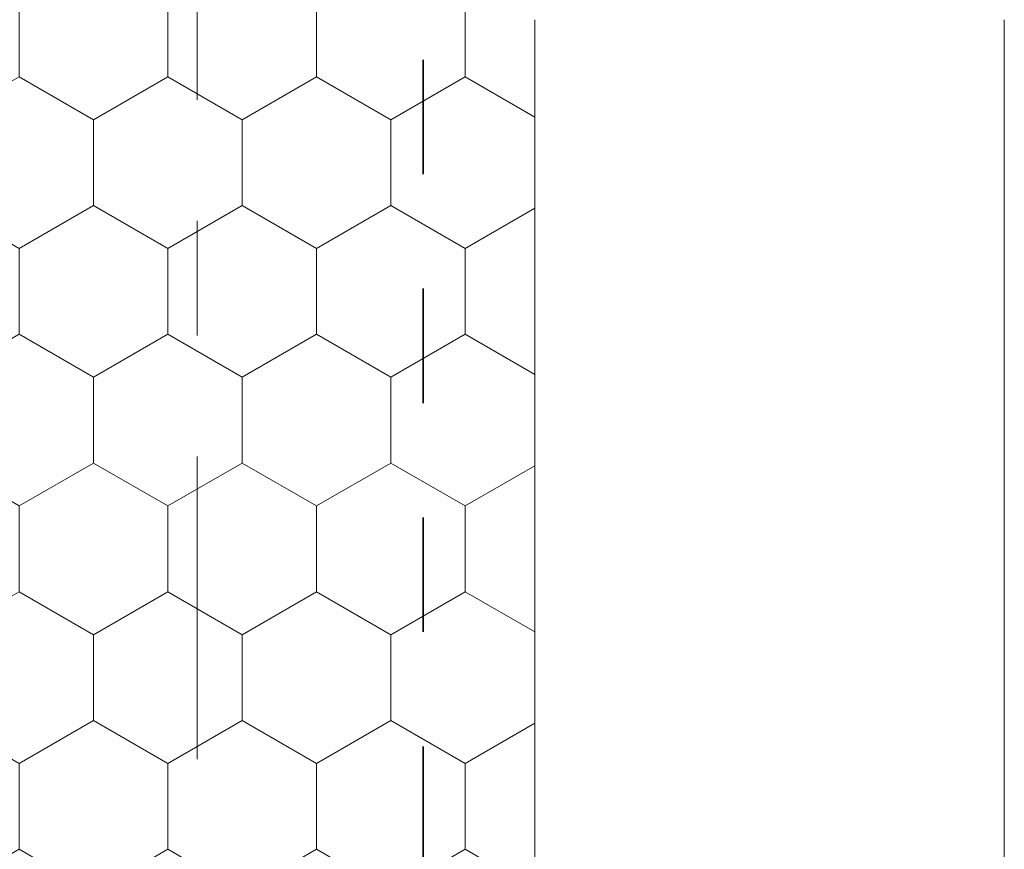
# Model space of a CAD drawing. Header units: metres. Extents: x -3.6 to 85.2, y -11 to 16.8.
# Tile 473 of 508: x 61.6 to 62.4, y 7.2 to 7.9. Entities that reach past the tile are written whole.
import ezdxf

# ---------------------------------------------------------------- set-up
doc = ezdxf.new("R2010")
doc.units = ezdxf.units.M
doc.header["$MEASUREMENT"] = 0
for name, pattern in [('Achse', [0.2, 0.1, -0.05, 0, -0.05]), ('Punktlinie weit', [0.06, 0.01, -0.05]), ('Strichlinie doppelt', [0.546806, 0.264583, -0.105833, 0.070556, -0.105833])]:
    doc.linetypes.add(name, pattern=pattern)
for name, color, linetype in [('451 - Universal.Achsen Raster', 7, 'Continuous'), ('604 - Struktur.Wand Aussen', 7, 'Continuous'), ('Neubau_651 - Abdeckung.Decke abgehängt_ bekleidet', 7, 'Continuous')]:
    doc.layers.add(name, color=color, linetype=linetype)

msp = doc.modelspace()

# ---------------------------------------------------------------- hatches: boundary and pattern name
at = {"layer": 'Neubau_651 - Abdeckung.Decke abgehängt_ bekleidet', "linetype": 'Continuous', "lineweight": 13, "true_color": 0xffbfbf}
h = msp.add_hatch(dxfattribs=at)
h.set_pattern_fill('sechseckig_0001', color=254, style=0, pattern_type=2)
h.set_pattern_definition([(90, (0, 0), (-0.12990375, 0), [0.075, -0.15]), (90, (-0.06495, 0.1125), (-0.12990375, 0), [0.075, -0.15]), (150, (5e-18, 0.075), (0.06495188, 0.11249995), [0.075, -0.15]), (150, (-0.1299, 0.075), (0.06495188, 0.11249995), [0.075, -0.15]), (210, (0, 0), (-0.06495187, 0.11249995), [0.075, -0.15]), (210, (-0.1299, 8e-18), (-0.06495187, 0.11249995), [0.075, -0.15])])
h.paths.add_polyline_path([(55.48999, 6.13498), (55.48999, 6.00998), (61.87999, 6.00998), (62.02503, 6.00998), (62.02503, 8.08998), (61.87999, 8.08998), (55.48999, 8.08998)])
h.paths.add_polyline_path([(58.40753, 7.38998), (59.10753, 7.38998), (59.10753, 6.70998), (58.40753, 6.70998)], flags=0)

# ---------------------------------------------------------------- linework, layer by layer
at = {"layer": '451 - Universal.Achsen Raster', "color": 160, "linetype": 'Strichlinie doppelt', "lineweight": 9, "true_color": 0x3232ff}
msp.add_line((61.72999, -10.585), (61.72999, 16.355), dxfattribs=at)
at = {"layer": '604 - Struktur.Wand Aussen', "color": 7, "linetype": 'Continuous', "lineweight": 13}
for p, q in [((62.02503, 7.925), (62.02503, 6.155)), ((62.43502, 6.155), (62.43502, 7.925))]:
    msp.add_line(p, q, dxfattribs=at)
at = {"layer": 'Neubau_651 - Abdeckung.Decke abgehängt_ bekleidet', "color": 1, "linetype": 'Achse', "lineweight": 35}
msp.add_line((61.92753, 8.08998), (61.92753, 6.00998), dxfattribs=at)
at = {"layer": 'Neubau_651 - Abdeckung.Decke abgehängt_ bekleidet', "color": 1, "linetype": 'Punktlinie weit', "lineweight": 13, "flags": 128}
msp.add_lwpolyline([(55.48999, 6.13498), (55.48999, 6.00998), (61.87999, 6.00998), (62.02503, 6.00998), (62.02503, 8.08998), (61.87999, 8.08998), (55.48999, 8.08998)], close=True, dxfattribs=at)

doc.saveas('drawing.dxf')
